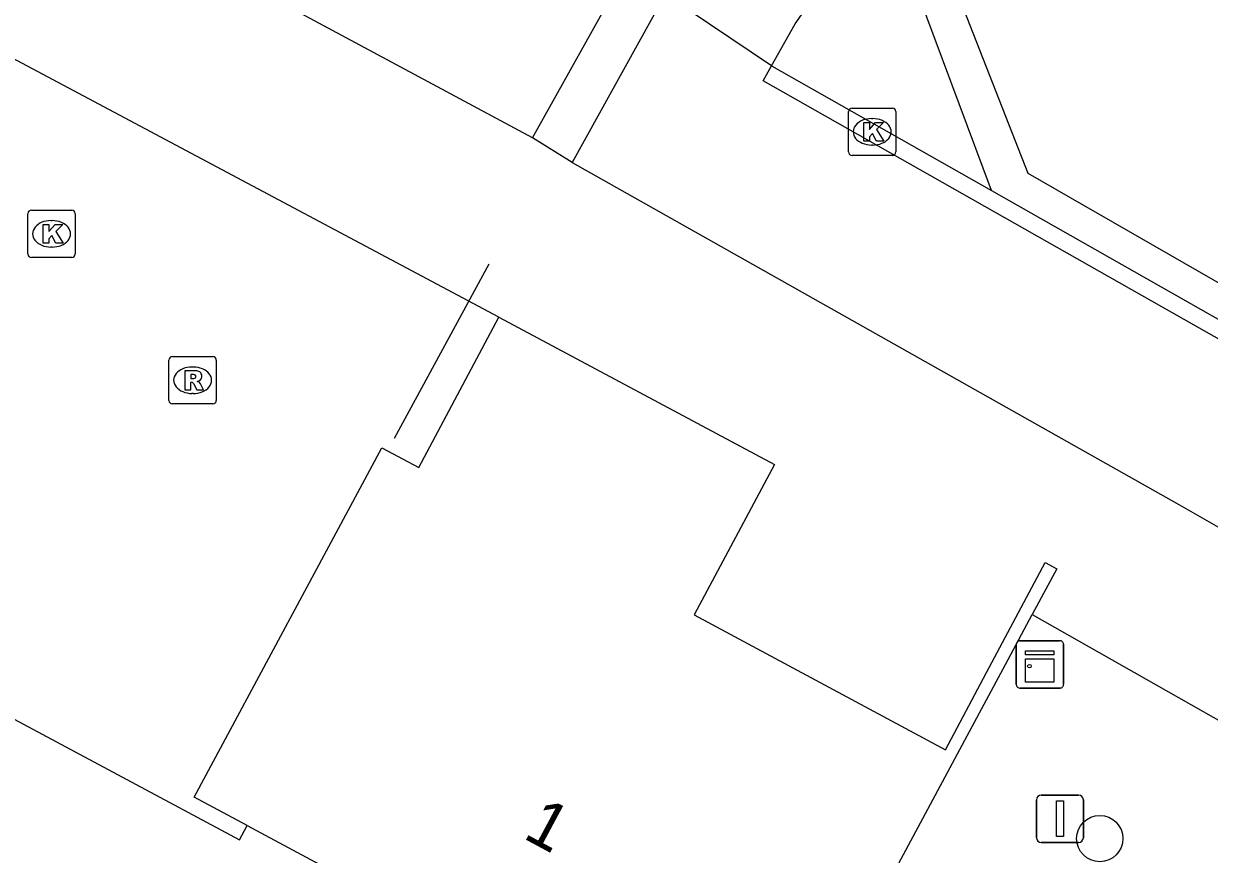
# Model space of a CAD drawing. Extents: x 159489 to 160304, y 383826 to 384530.
# Drawn here: x 160176.96 to 160202.02, y 383986.96 to 384004.51 of the extents above; entities that cross this region are included whole.
import ezdxf

# ---------------------------------------------------------------- set-up
doc = ezdxf.new("R2010")
doc.units = 0
for name, color, linetype in [('IMGEO_Boom', 7, 'Continuous'), ('IMGEO_Fietspad_gesloten', 7, 'Continuous'), ('IMGEO_Haag', 7, 'Continuous'), ('IMGEO_Hek', 7, 'Continuous'), ('IMGEO_Kast', 7, 'Continuous'), ('IMGEO_Kolk', 7, 'Continuous'), ('IMGEO_Pand', 7, 'Continuous'), ('IMGEO_Pand_nummerreeks', 7, 'Continuous'), ('IMGEO_Rijbaan_lokaal_open', 7, 'Continuous'), ('IMGEO_Rioolput', 7, 'Continuous'), ('IMGEO_Vlaggenmast', 7, 'Continuous'), ('IMGEO_Voetpad_open', 7, 'Continuous')]:
    doc.layers.add(name, color=color, linetype=linetype)

msp = doc.modelspace()

# ---------------------------------------------------------------- linework, layer by layer
at = {"layer": 'IMGEO_Boom'}
msp.add_circle((160199.701, 383987.291), 0.489, dxfattribs=at)
at = {"layer": 'IMGEO_Fietspad_gesloten'}
for points in [[(160192.767, 384003.622), (160191.026, 384004.793)], [(160192.767, 384003.622), (160193.262, 384004.511)], [(160226.953, 383983.777), (160216.335, 383989.841), (160192.589, 384003.302), (160192.767, 384003.622)], [(160188.55, 384001.577), (160201.372, 383994.348), (160223.515, 383981.702)]]:
    msp.add_lwpolyline(points, dxfattribs=at)
msp.add_arc((160189.963, 384007.039), 4.156, 322.5355, 13.1104, dxfattribs=at)
at = {"layer": 'IMGEO_Haag'}
for points in [[(160194.728, 384008.2), (160195.401, 384008.457), (160198.179, 384001.355), (160226.956, 383984.813)], [(160197.413, 384000.985), (160196.044, 384004.651), (160194.728, 384008.2)]]:
    msp.add_lwpolyline(points, dxfattribs=at)
at = {"layer": 'IMGEO_Hek'}
msp.add_lwpolyline([(160186.788, 383999.432), (160184.792, 383995.745)], dxfattribs=at)
at = {"layer": 'IMGEO_Kast'}
for p, q in [((160198.011, 383991.472), (160198.852, 383991.472)), ((160198.852, 383991.472), (160198.011, 383991.472)), ((160197.936, 383990.547), (160197.936, 383991.388)), ((160197.936, 383991.388), (160197.936, 383990.547)), ((160198.936, 383991.397), (160198.936, 383990.556)), ((160198.936, 383990.556), (160198.936, 383991.397)), ((160198.861, 383990.472), (160198.02, 383990.472)), ((160198.02, 383990.472), (160198.861, 383990.472))]:
    msp.add_line(p, q, dxfattribs=at)
for points in [[(160198.131, 383991.262), (160198.731, 383991.262), (160198.731, 383991.177), (160198.131, 383991.177), (160198.131, 383991.262)], [(160198.131, 383991.087), (160198.731, 383991.087), (160198.731, 383990.598), (160198.131, 383990.598), (160198.131, 383991.087)]]:
    msp.add_lwpolyline(points, dxfattribs=at)
msp.add_circle((160198.215, 383990.936), 0.0377, dxfattribs=at)
for centre, start, end in [((160198.014, 383991.394), 92.4484, 184.2845), ((160198.014, 383991.394), 92.4484, 184.2845), ((160198.858, 383991.394), 2.4484, 94.2845), ((160198.858, 383991.394), 2.4484, 94.2845), ((160198.014, 383990.55), 182.4484, 274.2845), ((160198.014, 383990.55), 182.4484, 274.2845), ((160198.858, 383990.55), 272.4484, 4.2845), ((160198.858, 383990.55), 272.4484, 4.2845)]:
    msp.add_arc(centre, 0.0779, start, end, dxfattribs=at)
at = {"layer": 'IMGEO_Kolk'}
for p, q in [((160194.466, 384002.727), (160195.318, 384002.727)), ((160194.391, 384001.801), (160194.391, 384002.653)), ((160194.879, 384002.507), (160194.904, 384002.507)), ((160195.392, 384002.653), (160195.392, 384001.801)), ((160194.902, 384001.947), (160194.877, 384001.947)), ((160195.318, 384001.727), (160194.466, 384001.727)), ((160177.048, 383999.645), (160177.048, 384000.497)), ((160177.123, 384000.571), (160177.975, 384000.571)), ((160178.049, 384000.497), (160178.049, 383999.645)), ((160177.536, 384000.351), (160177.561, 384000.351)), ((160177.559, 383999.791), (160177.534, 383999.791)), ((160177.975, 383999.571), (160177.123, 383999.571))]:
    msp.add_line(p, q, dxfattribs=at)
for points in [[(160194.466, 384002.727), (160195.318, 384002.727)], [(160194.391, 384001.801), (160194.391, 384002.653)], [(160195.392, 384002.653), (160195.392, 384001.801)], [(160194.712, 384002.427), (160194.835, 384002.427), (160194.835, 384002.276), (160194.965, 384002.427), (160195.129, 384002.427), (160194.983, 384002.276), (160195.136, 384002.027), (160194.984, 384002.027), (160194.899, 384002.191), (160194.835, 384002.124), (160194.835, 384002.027), (160194.712, 384002.027), (160194.712, 384002.427)], [(160195.318, 384001.727), (160194.466, 384001.727)], [(160177.048, 383999.645), (160177.048, 384000.497)], [(160177.123, 384000.571), (160177.975, 384000.571)], [(160178.049, 384000.497), (160178.049, 383999.645)], [(160177.369, 384000.271), (160177.492, 384000.271), (160177.492, 384000.12), (160177.622, 384000.271), (160177.786, 384000.271), (160177.64, 384000.12), (160177.793, 383999.871), (160177.641, 383999.871), (160177.556, 384000.035), (160177.492, 383999.968), (160177.492, 383999.871), (160177.369, 383999.871), (160177.369, 384000.271)], [(160177.975, 383999.571), (160177.123, 383999.571)]]:
    msp.add_lwpolyline(points, dxfattribs=at)
for centre, start, end in [((160194.468, 384002.651), 91.552, 178.448), ((160194.468, 384002.651), 91.552, 178.448), ((160195.316, 384002.651), 1.552, 88.448), ((160195.316, 384002.651), 1.552, 88.448), ((160194.468, 384001.803), 181.552, 268.448), ((160194.468, 384001.803), 181.552, 268.448), ((160195.316, 384001.803), 271.552, 358.448), ((160195.316, 384001.803), 271.552, 358.448), ((160177.125, 384000.495), 91.552, 178.448), ((160177.125, 384000.495), 91.552, 178.448), ((160177.973, 384000.495), 1.552, 88.448), ((160177.973, 384000.495), 1.552, 88.448), ((160177.125, 383999.647), 181.552, 268.448), ((160177.125, 383999.647), 181.552, 268.448), ((160177.973, 383999.647), 271.552, 358.448), ((160177.973, 383999.647), 271.552, 358.448)]:
    msp.add_arc(centre, 0.0765, start, end, dxfattribs=at)
for centre, major_axis, ratio, start_param, end_param in [((160194.878, 384002.227), (-0.387, 0.002), 0.722429, 4.712389, 7.853982), ((160194.903, 384002.227), (-0.39, 0.002), 0.717154, 1.570796, 4.712389), ((160177.535, 384000.071), (-0.387, 0.002), 0.722429, 4.712389, 7.853982), ((160177.56, 384000.071), (-0.39, 0.002), 0.717154, 1.570796, 4.712389)]:
    msp.add_ellipse(centre, major_axis=major_axis, ratio=ratio, start_param=start_param, end_param=end_param, dxfattribs=at)
at = {"layer": 'IMGEO_Pand'}
for points in [[(160181.682, 383987.567), (160180.559, 383988.169), (160184.529, 383995.549), (160185.309, 383995.13), (160187, 383998.309)], [(160187, 383998.309), (160192.829, 383995.2), (160191.13, 383992.02), (160196.44, 383989.169), (160197.309, 383990.799), (160198.547, 383993.123), (160198.794, 383992.991), (160198.276, 383992.025)], [(160181.682, 383987.567), (160192.709, 383981.65), (160197.211, 383990.041), (160197.709, 383990.969), (160198.276, 383992.025)]]:
    msp.add_lwpolyline(points, dxfattribs=at)
at = {"layer": 'IMGEO_Rijbaan_lokaal_open'}
for points in [[(160187.713, 384002.099), (160175.513, 384008.647), (160172.127, 384010.464)], [(160187.713, 384002.099), (160189.651, 384005.574)], [(160190.504, 384005.107), (160188.55, 384001.577)], [(160188.55, 384001.577), (160187.713, 384002.099)]]:
    msp.add_lwpolyline(points, dxfattribs=at)
at = {"layer": 'IMGEO_Rioolput'}
for p, q in [((160180.104, 383997.477), (160180.956, 383997.477)), ((160180.029, 383996.551), (160180.029, 383997.403)), ((160180.517, 383997.257), (160180.542, 383997.257)), ((160181.03, 383997.403), (160181.03, 383996.551)), ((160180.54, 383996.697), (160180.515, 383996.697)), ((160180.956, 383996.477), (160180.104, 383996.477))]:
    msp.add_line(p, q, dxfattribs=at)
for points in [[(160180.104, 383997.477), (160180.956, 383997.477)], [(160180.029, 383996.551), (160180.029, 383997.403)], [(160180.618, 383997.175), (160180.366, 383997.177), (160180.366, 383996.777)], [(160181.03, 383997.403), (160181.03, 383996.551)], [(160180.366, 383996.777), (160180.49, 383996.777), (160180.49, 383996.939), (160180.501, 383996.939)], [(160180.544, 383997.096), (160180.49, 383997.096), (160180.49, 383997.015)], [(160180.49, 383997.015), (160180.542, 383997.015)], [(160180.548, 383996.91), (160180.619, 383996.777), (160180.759, 383996.777), (160180.694, 383996.903)], [(160180.956, 383996.477), (160180.104, 383996.477)]]:
    msp.add_lwpolyline(points, dxfattribs=at)
for centre, radius, start, end in [((160180.106, 383997.401), 0.0765, 91.552, 178.448), ((160180.106, 383997.401), 0.0765, 91.552, 178.448), ((160180.954, 383997.401), 0.0765, 1.552, 88.448), ((160180.954, 383997.401), 0.0765, 1.552, 88.448), ((160180.5, 383996.886), 0.0533, 26.0293, 88.6989), ((160180.526, 383997.204), 0.19, 274.7715, 282.9687), ((160180.55, 383997), 0.0964, 77.0061, 93.1865), ((160180.564, 383997.057), 0.0378, 276.6634, 79.6772), ((160180.617, 383997.065), 0.109, 350.3612, 89.416), ((160180.615, 383997.065), 0.112, 277.5842, 350.9817), ((160180.599, 383996.85), 0.108, 29.5134, 73.7905), ((160180.106, 383996.553), 0.0765, 181.552, 268.448), ((160180.106, 383996.553), 0.0765, 181.552, 268.448), ((160180.954, 383996.553), 0.0765, 271.552, 358.448), ((160180.954, 383996.553), 0.0765, 271.552, 358.448)]:
    msp.add_arc(centre, radius, start, end, dxfattribs=at)
for centre, major_axis, ratio, start_param, end_param in [((160180.516, 383996.977), (-0.387, 0.002), 0.722429, 4.712389, 7.853982), ((160180.541, 383996.977), (-0.39, 0.002), 0.717154, 1.570796, 4.712389)]:
    msp.add_ellipse(centre, major_axis=major_axis, ratio=ratio, start_param=start_param, end_param=end_param, dxfattribs=at)
at = {"layer": 'IMGEO_Vlaggenmast'}
for p, q in [((160198.464, 383988.211), (160199.254, 383988.211)), ((160199.254, 383988.211), (160198.464, 383988.211)), ((160198.364, 383987.311), (160198.364, 383988.111)), ((160198.364, 383988.111), (160198.364, 383987.311)), ((160199.354, 383988.111), (160199.354, 383987.311)), ((160199.354, 383987.311), (160199.354, 383988.111)), ((160199.254, 383987.211), (160198.464, 383987.211)), ((160198.464, 383987.211), (160199.254, 383987.211))]:
    msp.add_line(p, q, dxfattribs=at)
msp.add_lwpolyline([(160198.784, 383988.086), (160198.934, 383988.086), (160198.934, 383987.336), (160198.784, 383987.336), (160198.784, 383988.086)], dxfattribs=at)
for centre, start, end in [((160198.464, 383988.111), 90, 180), ((160198.464, 383988.111), 90, 180), ((160199.254, 383988.111), 0, 90), ((160199.254, 383988.111), 360, 90), ((160198.464, 383987.311), 180, 270), ((160198.464, 383987.311), 180, 270), ((160199.254, 383987.311), 270, 0), ((160199.254, 383987.311), 270, 0)]:
    msp.add_arc(centre, 0.1, start, end, dxfattribs=at)
at = {"layer": 'IMGEO_Voetpad_open'}
for points in [[(160187, 383998.309), (160170.75, 384006.969)], [(160192.767, 384003.622), (160197.413, 384000.985)], [(160197.413, 384000.985), (160216.644, 383990.067), (160226.628, 383984.32)], [(160198.276, 383992.025), (160208.803, 383986.055), (160222.175, 383978.311)], [(160175.662, 383990.401), (160181.522, 383987.266), (160181.682, 383987.567)]]:
    msp.add_lwpolyline(points, dxfattribs=at)

# ---------------------------------------------------------------- texts
at = {"layer": 'IMGEO_Pand_nummerreeks'}
msp.add_text('1', height=1, rotation=331.7391, dxfattribs=at).set_placement((160187.486, 383987.315))

doc.saveas('drawing.dxf')
